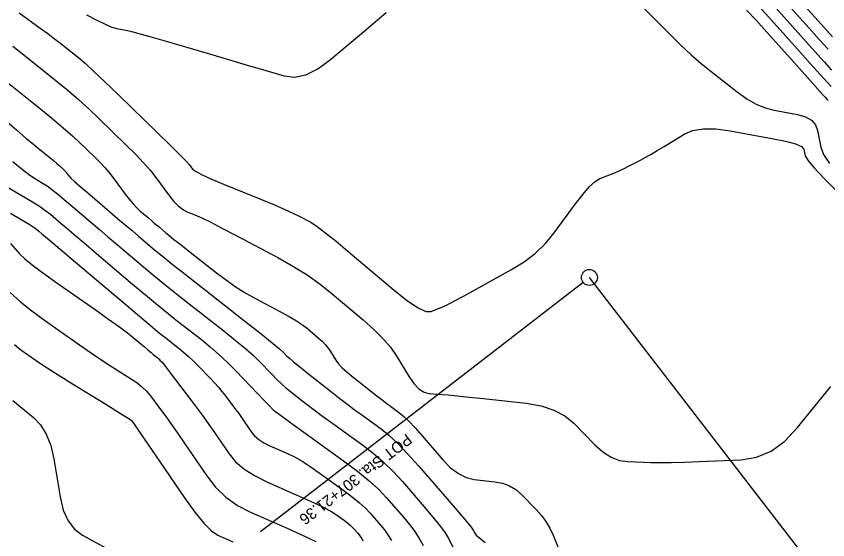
# Model space of a CAD drawing. Extents: x 2082232 to 2083549, y 592624 to 593832.
# Drawn here: x 2082588.2 to 2082639, y 593685.7 to 593718.4 of the extents above; entities that cross this region are included whole.
import ezdxf

# ---------------------------------------------------------------- set-up
doc = ezdxf.new("R2010")
doc.units = 0
for name, color, linetype in [('DT_X_Contour_Major', 7, 'Continuous'), ('DT_X_Contour_Minor', 7, 'Continuous'), ('GE_X_CL_5', 7, 'Continuous')]:
    doc.layers.add(name, color=color, linetype=linetype)

msp = doc.modelspace()

# ---------------------------------------------------------------- linework, layer by layer
at = {"layer": 'DT_X_Contour_Major'}
for points in [[(2082634.688, 593718.983), (2082637.059, 593716.332), (2082637.857, 593715.44), (2082638.473, 593714.754), (2082638.907, 593714.272), (2082639.159, 593713.995)], [(2082586.882, 593714.861), (2082589.496, 593712.765), (2082590.397, 593712.034), (2082591.142, 593711.415), (2082591.729, 593710.907), (2082592.159, 593710.511), (2082593.096, 593709.601), (2082593.436, 593709.259), (2082593.753, 593708.913), (2082594.048, 593708.566), (2082594.319, 593708.215), (2082595.013, 593707.278), (2082595.266, 593706.949), (2082595.503, 593706.665), (2082595.725, 593706.428), (2082595.932, 593706.236), (2082596.462, 593705.784), (2082596.655, 593705.621), (2082596.833, 593705.469), (2082596.998, 593705.329), (2082597.15, 593705.201), (2082597.535, 593704.875), (2082597.74, 593704.707), (2082598.064, 593704.447), (2082598.507, 593704.096), (2082599.071, 593703.653), (2082600.732, 593702.352), (2082601.351, 593701.886), (2082601.96, 593701.464), (2082602.561, 593701.087), (2082603.152, 593700.754), (2082604.718, 593699.925), (2082605.264, 593699.626), (2082605.727, 593699.35), (2082606.107, 593699.098), (2082606.405, 593698.869), (2082607.089, 593698.291), (2082607.329, 593698.075), (2082607.537, 593697.862), (2082607.712, 593697.652), (2082607.855, 593697.445), (2082608.194, 593696.895), (2082608.356, 593696.674), (2082608.589, 593696.424), (2082608.893, 593696.144), (2082609.267, 593695.834), (2082610.36, 593694.97), (2082610.746, 593694.667), (2082611.083, 593694.406), (2082611.373, 593694.186), (2082611.614, 593694.008), (2082612.193, 593693.589), (2082612.443, 593693.381), (2082612.76, 593693.074), (2082613.144, 593692.666), (2082613.594, 593692.157), (2082614.883, 593690.667), (2082615.367, 593690.171), (2082615.853, 593689.801), (2082616.341, 593689.558), (2082616.831, 593689.44), (2082618.139, 593689.296), (2082618.612, 593689.204), (2082619.047, 593689.039), (2082619.444, 593688.799), (2082619.805, 593688.485), (2082620.718, 593687.55), (2082621.04, 593687.187), (2082621.323, 593686.798), (2082621.567, 593686.384), (2082621.771, 593685.944), (2082622.263, 593684.738)], [(2082587.831, 593704.178), (2082588.404, 593703.54), (2082588.707, 593703.25), (2082589.187, 593702.859), (2082589.843, 593702.366), (2082590.676, 593701.773), (2082593.133, 593700.055), (2082593.972, 593699.463), (2082594.647, 593698.976), (2082595.158, 593698.594), (2082595.505, 593698.318), (2082596.211, 593697.72), (2082596.449, 593697.519), (2082596.634, 593697.363), (2082596.766, 593697.254), (2082596.845, 593697.19), (2082596.984, 593697.08), (2082597.036, 593697.038), (2082597.087, 593696.994), (2082597.137, 593696.947), (2082597.186, 593696.897), (2082597.316, 593696.762), (2082597.406, 593696.656), (2082597.577, 593696.438), (2082597.83, 593696.11), (2082598.165, 593695.671), (2082599.165, 593694.352), (2082599.536, 593693.857), (2082599.899, 593693.36), (2082600.253, 593692.861), (2082600.599, 593692.361), (2082601.511, 593691.027), (2082601.914, 593690.542), (2082602.44, 593690.091), (2082603.089, 593689.673), (2082603.86, 593689.288), (2082606.082, 593688.305), (2082606.837, 593687.964), (2082607.436, 593687.677), (2082607.879, 593687.444), (2082608.166, 593687.265), (2082608.724, 593686.861), (2082608.919, 593686.716), (2082609.083, 593686.583), (2082609.217, 593686.462), (2082609.321, 593686.353), (2082609.558, 593686.079), (2082609.644, 593685.972), (2082609.725, 593685.857), (2082609.802, 593685.734), (2082609.874, 593685.603)]]:
    msp.add_lwpolyline(points, dxfattribs=at)
at = {"layer": 'DT_X_Contour_Minor'}
for points in [[(2082636.712, 593719.933), (2082638.164, 593718.31), (2082638.705, 593717.707), (2082639.239, 593717.118)], [(2082636.038, 593719.616), (2082637.796, 593717.65), (2082638.422, 593716.952), (2082638.983, 593716.33)], [(2082627.341, 593719.009), (2082629.108, 593717.228), (2082629.764, 593716.584), (2082630.407, 593715.987), (2082631.037, 593715.439), (2082631.654, 593714.939), (2082633.28, 593713.668), (2082633.883, 593713.238), (2082634.47, 593712.903), (2082635.042, 593712.662), (2082635.599, 593712.515), (2082637.065, 593712.248), (2082637.556, 593712.111), (2082637.928, 593711.901), (2082638.181, 593711.617), (2082638.317, 593711.259), (2082638.519, 593710.207), (2082638.694, 593709.755), (2082639.068, 593709.189)], [(2082635.363, 593719.299), (2082637.427, 593716.991), (2082638.14, 593716.196), (2082638.728, 593715.542), (2082639.193, 593715.028)], [(2082588.376, 593718.602), (2082589.692, 593717.651), (2082590.163, 593717.308), (2082590.587, 593716.993), (2082590.964, 593716.705), (2082591.295, 593716.445), (2082592.114, 593715.788), (2082592.498, 593715.461), (2082593.035, 593714.972), (2082593.724, 593714.322), (2082594.567, 593713.51), (2082597.019, 593711.13), (2082597.833, 593710.335), (2082598.438, 593709.737), (2082598.832, 593709.335), (2082599.017, 593709.129), (2082599.229, 593708.842), (2082599.41, 593708.703), (2082599.793, 593708.499), (2082600.378, 593708.232), (2082601.164, 593707.902), (2082603.532, 593706.935), (2082604.343, 593706.599), (2082605.001, 593706.318), (2082605.504, 593706.092), (2082605.854, 593705.92), (2082606.583, 593705.534), (2082606.945, 593705.304), (2082607.483, 593704.903), (2082608.197, 593704.331), (2082609.089, 593703.588), (2082611.7, 593701.378), (2082612.589, 593700.666), (2082613.294, 593700.188), (2082613.817, 593699.942), (2082614.158, 593699.93), (2082614.823, 593700.209), (2082615.145, 593700.358), (2082615.61, 593700.595), (2082616.22, 593700.921), (2082616.973, 593701.336), (2082619.175, 593702.56), (2082619.96, 593703.047), (2082620.665, 593703.59), (2082621.289, 593704.19), (2082621.832, 593704.845), (2082623.173, 593706.668), (2082623.646, 593707.279), (2082624.059, 593707.746), (2082624.412, 593708.067), (2082624.705, 593708.244), (2082625.406, 593708.522), (2082625.67, 593708.632), (2082625.939, 593708.751), (2082626.212, 593708.88), (2082626.489, 593709.019), (2082627.233, 593709.403), (2082627.536, 593709.565), (2082627.885, 593709.761), (2082628.282, 593709.993), (2082628.725, 593710.259), (2082629.971, 593711.016), (2082630.501, 593711.243), (2082631.159, 593711.354), (2082631.943, 593711.349), (2082632.855, 593711.23), (2082635.454, 593710.757), (2082636.311, 593710.582), (2082636.932, 593710.411), (2082637.317, 593710.245), (2082637.465, 593710.084), (2082637.547, 593709.659), (2082637.701, 593709.394), (2082638.103, 593708.92), (2082638.751, 593708.236), (2082639.647, 593707.341)], [(2082592.598, 593718.479), (2082593.237, 593718.146), (2082593.764, 593717.893), (2082594.18, 593717.721), (2082594.485, 593717.63), (2082595.15, 593717.495), (2082595.489, 593717.415), (2082596.005, 593717.278), (2082596.698, 593717.083), (2082597.57, 593716.83), (2082600.131, 593716.078), (2082601.049, 593715.809), (2082601.883, 593715.565), (2082602.632, 593715.345), (2082603.297, 593715.15), (2082604.958, 593714.664), (2082605.607, 593714.591), (2082606.305, 593714.739), (2082607.055, 593715.106), (2082607.855, 593715.693), (2082610.055, 593717.552), (2082610.789, 593718.172), (2082611.342, 593718.637)], [(2082633.881, 593718.772), (2082634.451, 593718.166), (2082635.148, 593717.397), (2082637.177, 593715.129), (2082637.848, 593714.379), (2082638.34, 593713.83), (2082638.652, 593713.482), (2082638.785, 593713.335), (2082638.9, 593713.21), (2082638.939, 593713.165), (2082638.972, 593713.122)], [(2082587.985, 593716.527), (2082588.49, 593716.129), (2082589.088, 593715.653), (2082590.805, 593714.276), (2082591.448, 593713.747), (2082592.088, 593713.194), (2082592.727, 593712.614), (2082593.363, 593712.01), (2082595.057, 593710.365), (2082595.651, 593709.774), (2082596.162, 593709.235), (2082596.591, 593708.747), (2082596.936, 593708.31), (2082597.747, 593707.215), (2082598.043, 593706.843), (2082598.326, 593706.549), (2082598.593, 593706.332), (2082598.847, 593706.192), (2082599.503, 593705.924), (2082599.841, 593705.772), (2082600.361, 593705.515), (2082601.064, 593705.154), (2082601.95, 593704.689), (2082604.556, 593703.309), (2082605.502, 593702.78), (2082606.384, 593702.226), (2082607.204, 593701.649), (2082607.96, 593701.049), (2082609.891, 593699.414), (2082610.563, 593698.816), (2082611.132, 593698.245), (2082611.596, 593697.701), (2082611.957, 593697.186), (2082612.779, 593695.849), (2082613.088, 593695.408), (2082613.395, 593695.087), (2082613.703, 593694.886), (2082614.009, 593694.805), (2082614.826, 593694.75), (2082615.219, 593694.719), (2082615.784, 593694.664), (2082616.521, 593694.588), (2082617.431, 593694.489), (2082620.086, 593694.195), (2082621.019, 593694.035), (2082621.827, 593693.775), (2082622.51, 593693.416), (2082623.069, 593692.958), (2082624.391, 593691.603), (2082624.891, 593691.156), (2082625.402, 593690.832), (2082625.923, 593690.629), (2082626.453, 593690.549), (2082627.881, 593690.499), (2082628.472, 593690.488), (2082629.176, 593690.493), (2082629.991, 593690.513), (2082630.919, 593690.549), (2082633.542, 593690.665), (2082634.5, 593690.823), (2082635.407, 593691.211), (2082636.264, 593691.829), (2082637.07, 593692.677), (2082639.151, 593695.244)], [(2082587.481, 593711.912), (2082588.209, 593711.287), (2082588.805, 593710.781), (2082589.267, 593710.393), (2082589.596, 593710.123), (2082590.295, 593709.562), (2082590.533, 593709.37), (2082590.723, 593709.214), (2082590.863, 593709.094), (2082590.955, 593709.011), (2082591.135, 593708.837), (2082591.2, 593708.771), (2082591.26, 593708.705), (2082591.317, 593708.638), (2082591.369, 593708.571), (2082591.502, 593708.391), (2082591.611, 593708.277), (2082591.838, 593708.068), (2082592.183, 593707.766), (2082592.645, 593707.369), (2082594.037, 593706.186), (2082594.54, 593705.757), (2082595.009, 593705.36), (2082595.441, 593704.993), (2082595.838, 593704.656), (2082596.849, 593703.8), (2082597.314, 593703.415), (2082597.949, 593702.902), (2082598.756, 593702.261), (2082599.733, 593701.493), (2082602.568, 593699.272), (2082603.51, 593698.531), (2082604.209, 593697.974), (2082604.666, 593697.601), (2082604.881, 593697.411), (2082605.131, 593697.151), (2082605.28, 593697.013), (2082605.54, 593696.793), (2082605.911, 593696.491), (2082606.392, 593696.108), (2082607.823, 593694.976), (2082608.349, 593694.564), (2082608.855, 593694.175), (2082609.341, 593693.81), (2082609.806, 593693.469), (2082611.02, 593692.59), (2082611.507, 593692.199), (2082612.06, 593691.683), (2082612.677, 593691.043), (2082613.359, 593690.279), (2082615.265, 593688.076), (2082615.895, 593687.344), (2082616.356, 593686.8), (2082616.648, 593686.443), (2082616.771, 593686.274), (2082616.873, 593686.074), (2082616.972, 593685.96), (2082617.193, 593685.766), (2082617.535, 593685.494)], [(2082587.987, 593709.317), (2082588.596, 593708.815), (2082589.044, 593708.465), (2082589.332, 593708.267), (2082589.887, 593707.943), (2082590.125, 593707.788), (2082590.424, 593707.569), (2082590.783, 593707.284), (2082591.202, 593706.935), (2082592.401, 593705.915), (2082592.871, 593705.516), (2082593.382, 593705.082), (2082593.934, 593704.614), (2082594.527, 593704.111), (2082596.163, 593702.726), (2082596.802, 593702.192), (2082597.489, 593701.629), (2082598.226, 593701.037), (2082599.011, 593700.417), (2082601.172, 593698.724), (2082601.919, 593698.129), (2082602.538, 593697.615), (2082603.03, 593697.181), (2082603.395, 593696.828), (2082604.199, 593695.992), (2082604.496, 593695.691), (2082604.787, 593695.414), (2082605.069, 593695.163), (2082605.345, 593694.936), (2082606.069, 593694.363), (2082606.393, 593694.112), (2082606.823, 593693.79), (2082607.358, 593693.396), (2082607.999, 593692.93), (2082609.847, 593691.592), (2082610.523, 593691.072), (2082611.166, 593690.516), (2082611.775, 593689.925), (2082612.35, 593689.298), (2082613.838, 593687.577), (2082614.342, 593686.981), (2082614.739, 593686.486), (2082615.027, 593686.089), (2082615.207, 593685.793), (2082615.544, 593685.134)], [(2082587.579, 593707.758), (2082588.861, 593707.008), (2082589.314, 593706.735), (2082589.71, 593706.478), (2082590.049, 593706.237), (2082590.332, 593706.013), (2082591.01, 593705.436), (2082591.339, 593705.157), (2082591.816, 593704.752), (2082592.442, 593704.222), (2082593.216, 593703.567), (2082595.478, 593701.651), (2082596.289, 593700.968), (2082597.029, 593700.356), (2082597.695, 593699.813), (2082598.289, 593699.341), (2082599.776, 593698.176), (2082600.328, 593697.728), (2082600.867, 593697.256), (2082601.394, 593696.762), (2082601.909, 593696.244), (2082603.266, 593694.833), (2082603.712, 593694.369), (2082604.033, 593694.036), (2082604.228, 593693.834), (2082604.297, 593693.764), (2082604.315, 593693.75), (2082604.437, 593693.661), (2082604.791, 593693.405), (2082605.375, 593692.981), (2082606.191, 593692.391), (2082608.674, 593690.593), (2082609.539, 593689.945), (2082610.272, 593689.35), (2082610.872, 593688.807), (2082611.34, 593688.316), (2082612.411, 593687.078), (2082612.79, 593686.619), (2082613.121, 593686.172), (2082613.406, 593685.735), (2082613.643, 593685.311)], [(2082587.836, 593706.074), (2082588.502, 593705.682), (2082588.996, 593705.387), (2082589.315, 593705.19), (2082589.462, 593705.091), (2082589.62, 593704.956), (2082589.807, 593704.797), (2082590.251, 593704.422), (2082590.95, 593703.83), (2082591.904, 593703.022), (2082594.792, 593700.577), (2082595.777, 593699.745), (2082596.568, 593699.082), (2082597.165, 593698.589), (2082597.567, 593698.265), (2082598.38, 593697.628), (2082598.683, 593697.382), (2082598.98, 593697.122), (2082599.272, 593696.848), (2082599.559, 593696.559), (2082600.317, 593695.77), (2082600.589, 593695.481), (2082600.837, 593695.204), (2082601.059, 593694.941), (2082601.257, 593694.69), (2082601.751, 593694.039), (2082601.934, 593693.795), (2082602.113, 593693.549), (2082602.288, 593693.303), (2082602.459, 593693.057), (2082602.908, 593692.398), (2082603.107, 593692.159), (2082603.367, 593691.936), (2082603.687, 593691.73), (2082604.068, 593691.54), (2082605.165, 593691.054), (2082605.597, 593690.843), (2082606.071, 593690.572), (2082606.586, 593690.243), (2082607.143, 593689.854), (2082608.684, 593688.738), (2082609.22, 593688.337), (2082609.674, 593687.969), (2082610.044, 593687.635), (2082610.33, 593687.334), (2082610.984, 593686.578), (2082611.223, 593686.284), (2082611.448, 593685.966), (2082611.659, 593685.627)], [(2082587.825, 593701.13), (2082588.461, 593700.55), (2082589.171, 593699.971), (2082589.957, 593699.395), (2082592.15, 593697.861), (2082592.914, 593697.331), (2082593.558, 593696.891), (2082594.083, 593696.542), (2082594.489, 593696.283), (2082595.415, 593695.714), (2082595.748, 593695.487), (2082596.055, 593695.235), (2082596.335, 593694.957), (2082596.589, 593694.653), (2082597.23, 593693.808), (2082597.504, 593693.437), (2082597.848, 593692.956), (2082598.26, 593692.366), (2082598.74, 593691.666), (2082600.113, 593689.655), (2082600.67, 593688.948), (2082601.313, 593688.335), (2082602.04, 593687.816), (2082602.853, 593687.39), (2082605.134, 593686.382), (2082605.903, 593686.038), (2082606.5, 593685.765), (2082606.925, 593685.562)], [(2082588.082, 593697.869), (2082588.494, 593697.537), (2082589.434, 593696.88), (2082589.841, 593696.604), (2082590.355, 593696.269), (2082590.977, 593695.874), (2082591.708, 593695.421), (2082593.799, 593694.133), (2082594.488, 593693.707), (2082594.986, 593693.395), (2082595.293, 593693.197), (2082595.409, 593693.113), (2082595.464, 593693.041), (2082595.568, 593692.891), (2082595.839, 593692.496), (2082596.276, 593691.856), (2082596.881, 593690.971), (2082598.715, 593688.284), (2082599.361, 593687.383), (2082599.923, 593686.695), (2082600.401, 593686.22), (2082600.796, 593685.957), (2082601.735, 593685.542)], [(2082587.984, 593694.374), (2082589.277, 593693.304), (2082589.72, 593692.841), (2082590.078, 593692.256), (2082590.353, 593691.548), (2082590.543, 593690.718), (2082590.938, 593688.34), (2082591.137, 593687.522), (2082591.437, 593686.851), (2082591.838, 593686.327), (2082592.339, 593685.95), (2082593.812, 593685.141)]]:
    msp.add_lwpolyline(points, dxfattribs=at)
at = {"layer": 'GE_X_CL_5'}
for p, q in [((2082623.648, 593701.756), (2082603.476, 593686.167)), ((2082651.247, 593666.859), (2082624.043, 593702.062))]:
    msp.add_line(p, q, dxfattribs=at)
msp.add_circle((2082624.043, 593702.062), 0.5, dxfattribs=at)

# ---------------------------------------------------------------- texts
msp.add_text('POT Sta. 307+21.36', height=0.7, rotation=217.6964, dxfattribs=at).set_placement((2082612.602, 593692.336))

doc.saveas('drawing.dxf')
